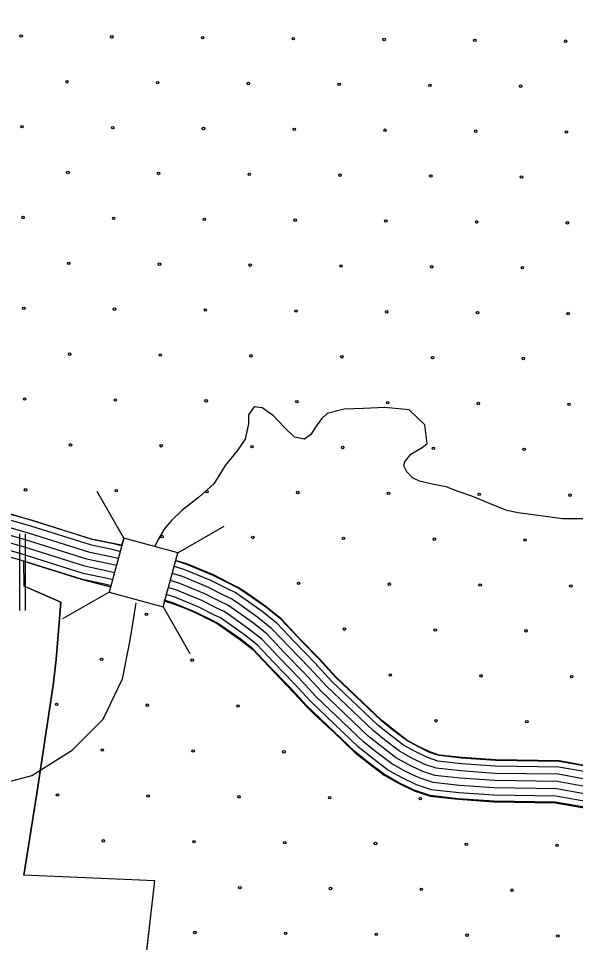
# Model space of a CAD drawing. Extents: x 1788175 to 1969470, y 584502 to 738744.
# Drawn here: x 1878502 to 1880863, y 631044 to 634958 of the extents above; entities that cross this region are included whole.
import ezdxf

# ---------------------------------------------------------------- set-up
doc = ezdxf.new("R2010")
doc.units = 0
for name, color, linetype in [('DESIGN - EROSION CONTROL - Devices', 7, 'Continuous'), ('DESIGN - SCRATCH - User 1', 7, 'Continuous'), ('DESIGN - TRANSPORTATION - Text', 7, 'Continuous'), ('SURVEY - CONTOURS - Index with Text', 7, 'Continuous'), ('SURVEY - DRAINAGE - Bridges', 7, 'Continuous'), ('SURVEY - DRAINAGE - Storm Sewer', 7, 'Continuous'), ('SURVEY - TRANSPORTATION - Roads', 7, 'Continuous')]:
    doc.layers.add(name, color=color, linetype=linetype)

msp = doc.modelspace()

# ---------------------------------------------------------------- linework, layer by layer
at = {"layer": 'DESIGN - EROSION CONTROL - Devices'}
for centre in [(1878513, 634884.4), (1878897.5, 634880.7), (1879282.1, 634877), (1879666.6, 634873.2), (1880051.2, 634869.5), (1880435.8, 634865.8), (1880820.3, 634862), (1878707.1, 634690.3), (1879091.7, 634686.6), (1879476.2, 634682.8), (1879860.8, 634679.1), (1880245.3, 634675.4), (1880629.9, 634671.6), (1878516.7, 634499.9), (1878901.3, 634496.2), (1879285.8, 634492.4), (1879670.4, 634488.7), (1880054.9, 634485), (1880439.5, 634481.2), (1880824, 634477.5), (1878710.9, 634305.8), (1879095.4, 634302), (1879480, 634298.3), (1879864.5, 634294.6), (1880249.1, 634290.8), (1880633.6, 634287.1), (1878520.5, 634115.3), (1878905, 634111.6), (1879289.6, 634107.9), (1879674.1, 634104.1), (1880058.7, 634100.4), (1880443.2, 634096.7), (1880827.8, 634092.9), (1878714.6, 633921.2), (1879099.2, 633917.5), (1879483.7, 633913.7), (1879868.3, 633910), (1880252.8, 633906.3), (1880637.4, 633902.5), (1878524.2, 633730.8), (1878908.7, 633727.1), (1879293.3, 633723.3), (1879677.8, 633719.6), (1880062.4, 633715.9), (1880447, 633712.1), (1880831.5, 633708.4), (1878718.3, 633536.6), (1879102.9, 633532.9), (1879487.4, 633529.2), (1879872, 633525.4), (1880256.5, 633521.7), (1880641.1, 633518), (1878527.9, 633346.2), (1878912.5, 633342.5), (1879297, 633338.8), (1879681.6, 633335), (1880066.1, 633331.3), (1880450.7, 633327.6), (1880835.2, 633323.8), (1878722.1, 633152.1), (1879106.6, 633148.4), (1879491.2, 633144.6), (1879875.7, 633140.9), (1880260.3, 633137.2), (1880644.8, 633133.4), (1878531.7, 632961.7), (1878916.2, 632957.9), (1879300.8, 632954.2), (1879685.3, 632950.5), (1880069.9, 632946.7), (1880454.4, 632943), (1880839, 632939.3), (1879110.4, 632763.8), (1879494.9, 632760.1), (1879879.5, 632756.3), (1880264, 632752.6), (1880648.6, 632748.9), (1879689, 632565.9), (1880073.6, 632562.2), (1880458.2, 632558.5), (1880842.7, 632554.7), (1879044, 632434.2), (1879883.2, 632371.8), (1880267.7, 632368.1), (1880652.3, 632364.3), (1878853.6, 632243.8), (1879238.1, 632240.1), (1880077.3, 632177.6), (1880461.9, 632173.9), (1880846.4, 632170.2), (1878663.2, 632053.4), (1879047.7, 632049.7), (1879432.3, 632045.9), (1880271.5, 631983.5), (1880656, 631979.8), (1878857.3, 631859.3), (1879241.9, 631855.5), (1879626.4, 631851.8), (1878666.9, 631668.8), (1879051.5, 631665.1), (1879436, 631661.4), (1879820.6, 631657.6), (1880205.1, 631653.9), (1878861.1, 631474.7), (1879245.6, 631471), (1879630.2, 631467.2), (1880014.7, 631463.5), (1880399.3, 631459.8), (1880783.8, 631456), (1879439.8, 631276.8), (1879824.3, 631273.1), (1880208.9, 631269.4), (1880593.4, 631265.6), (1879249.4, 631086.4), (1879633.9, 631082.7), (1880018.5, 631078.9), (1880403, 631075.2), (1880787.6, 631071.5)]:
    msp.add_circle(centre, 5.28, dxfattribs=at)
at = {"layer": 'DESIGN - SCRATCH - User 1'}
msp.add_line((1878558.9, 632831.7), (1878369, 632888.3), dxfattribs=at)
for points in [[(1880977.5, 631778.6), (1880793.5, 631811.2), (1880523.2, 631815.4), (1880523.2, 631815.4), (1880378, 631825.6), (1880284.3, 631836.1), (1880244.2, 631849.5), (1880193.5, 631874.1), (1880147, 631900), (1880086.9, 631945.7), (1880040.7, 631982.8), (1879845.8, 632168.6), (1879775, 632245.5), (1879709.5, 632312.7), (1879613.2, 632414), (1879548.5, 632465.5), (1879466.2, 632523.2), (1879431.9, 632546.9), (1879397.5, 632563.7), (1879327, 632599.3), (1879214.8, 632645.8), (1879167.9, 632660.3), (1879176.9, 632695.4), (1878947.6, 632757.6), (1878938.3, 632727), (1878811.7, 632752.4), (1878558.9, 632831.7)], [(1878525.3, 632553.8), (1878525.1, 632658.9), (1878767.5, 632582.9), (1878891.6, 632551.1), (1878885.4, 632528.3), (1879114.7, 632466.1), (1879121.3, 632490.8), (1879145.4, 632483), (1879173.5, 632473.7), (1879207.5, 632460), (1879254, 632440.1), (1879343.4, 632395.4), (1879443.7, 632325.3), (1879494.5, 632284.8), (1879562.5, 632212.8), (1879562.5, 632212.8), (1879691.8, 632078.3), (1879720.9, 632045.8), (1879758.1, 632009.3), (1879788.7, 631980.7), (1879811.3, 631959.5), (1879837.6, 631935.1), (1879925.3, 631851), (1879979.1, 631807.8), (1880051, 631753.2), (1880112.7, 631718.8), (1880178.1, 631687.1), (1880246.4, 631664.3), (1880365.6, 631650.9), (1880515.7, 631640.5), (1880776.8, 631636.4), (1880931.9, 631608.9)], [(1878524, 631329.1), (1878579.9, 631675.6), (1878648.5, 632135), (1878660.8, 632242.6), (1878681.6, 632485.7), (1878525.3, 632553.8)], [(1878973.1, 630378.1), (1879079.6, 631304.8), (1878524, 631329.1)]]:
    msp.add_lwpolyline(points, dxfattribs=at)
at = {"layer": 'DESIGN - TRANSPORTATION - Text'}
for points in [[(1880897.3, 632838.3), (1880807.4, 632838.3), (1880619.5, 632864.4), (1880571.5, 632874.4), (1880497.6, 632904.4), (1880423.6, 632934.5), (1880365.7, 632954.5), (1880313.7, 632974.5), (1880261.7, 632984.5), (1880201.8, 632998.6), (1880171.8, 633012.6), (1880147.8, 633038.6), (1880135.9, 633060.6), (1880137.9, 633078.6), (1880163.9, 633112.6), (1880211.9, 633140.6), (1880233.9, 633158.6), (1880224, 633236.7), (1880158.1, 633300.7), (1880054.1, 633310.8), (1879964.2, 633306.8), (1879882.2, 633302.8), (1879810.2, 633284.8), (1879786.2, 633262.8), (1879760.2, 633226.8), (1879740.2, 633196.8), (1879714.2, 633176.8), (1879672.2, 633184.8), (1879628.3, 633226.8), (1879582.3, 633274.9), (1879534.4, 633308.9), (1879500.4, 633312.9), (1879476.4, 633278.9), (1879476.3, 633240.9), (1879462.3, 633176.8), (1879428.3, 633126.8), (1879378.2, 633064.8), (1879330.2, 632986.7), (1879264.1, 632928.7), (1879194.1, 632874.7), (1879152.1, 632832.7), (1879122.1, 632798.7), (1879094.1, 632750.7), (1879079.3, 632721.9)], [(1876663.1, 632009.6), (1876807.9, 632041.2), (1876883.5, 632085.3), (1876940.2, 632104.2), (1877034.7, 632123.1), (1877173.2, 632110.5), (1877418.9, 632003.3), (1877588.9, 631921.4), (1877777.9, 631839.4), (1877960.6, 631763.8), (1878073.9, 631719.7), (1878168.4, 631700.8), (1878288.1, 631688.2), (1878414, 631713.4), (1878558.9, 631751.2), (1878729, 631858.4), (1878861.2, 631990.7), (1878943.1, 632160.9), (1878974.6, 632324.8), (1878999.8, 632482.4)]]:
    msp.add_lwpolyline(points, dxfattribs=at)
at = {"layer": 'SURVEY - CONTOURS - Index with Text'}
for points in [[(1875379.8, 634981.6), (1875474.6, 634910.8), (1875577.4, 634819.8), (1875795.7, 634640.7), (1876255.2, 634278), (1876846.2, 633781.6), (1877012.5, 633624.8), (1877099.2, 633547.7), (1877192.7, 633467.9), (1877293.4, 633380.8), (1877368.3, 633322.9), (1877472.1, 633252.8), (1877617.3, 633140.6), (1877673.9, 633110.4), (1877715.9, 633085.5), (1877783.3, 633055.4), (1877845.7, 633030.7), (1878065.7, 632963.1), (1878418.7, 632847), (1878552.1, 632809), (1878805.7, 632729.5), (1878899.4, 632709.8), (1878930.5, 632702.5)], [(1875394.6, 635001.4), (1875490.2, 634930), (1875593.5, 634838.6), (1875811.2, 634659.9), (1876270.8, 634297.1), (1876862.6, 633800), (1877029.2, 633643), (1877115.4, 633566.3), (1877208.8, 633486.6), (1877309, 633399.9), (1877382.8, 633343), (1877486.6, 633272.9), (1877630.8, 633161.4), (1877686, 633131.9), (1877727.3, 633107.5), (1877792.9, 633078.2), (1877853.9, 633054.1), (1878073.2, 632986.6), (1878425.9, 632870.6), (1878559.2, 632832.7), (1878812, 632753.4), (1878904.8, 632734), (1878936.2, 632726.5)], [(1875342.7, 634931.9), (1875435.4, 634862.7), (1875537.2, 634772.6), (1875756.8, 634592.4), (1876216, 634229.9), (1876804.9, 633735.2), (1876970.6, 633579.1), (1877058.5, 633501), (1877152.3, 633420.9), (1877254.1, 633332.7), (1877332, 633272.7), (1877435.8, 633202.6), (1877583.5, 633088.4), (1877643.5, 633056.3), (1877687.4, 633030.3), (1877759.3, 632998.2), (1877825.2, 632972.2), (1878046.9, 632904), (1878400.5, 632787.7), (1878534.4, 632749.6), (1878790.1, 632669.4), (1878886, 632649.3), (1878916.3, 632642.2)], [(1875342.7, 634931.9), (1875435.4, 634862.7), (1875537.2, 634772.6), (1875756.8, 634592.4), (1876216, 634229.9), (1876804.9, 633735.2), (1876970.6, 633579.1), (1877058.5, 633501), (1877152.3, 633420.9), (1877254.1, 633332.7), (1877332, 633272.7), (1877435.8, 633202.6), (1877583.5, 633088.4), (1877643.5, 633056.3), (1877687.4, 633030.3), (1877759.3, 632998.2), (1877825.2, 632972.2), (1878046.9, 632904), (1878400.5, 632787.7), (1878534.4, 632749.6), (1878790.1, 632669.4), (1878886, 632649.3), (1878916.3, 632642.2)], [(1875361.3, 634956.8), (1875455, 634886.8), (1875557.3, 634796.2), (1875776.3, 634616.5), (1876235.6, 634253.9), (1876825.6, 633758.4), (1876991.6, 633601.9), (1877078.8, 633524.3), (1877172.5, 633444.4), (1877273.7, 633356.7), (1877350.1, 633297.8), (1877454, 633227.7), (1877600.4, 633114.5), (1877658.7, 633083.4), (1877701.7, 633057.9), (1877771.3, 633026.8), (1877835.5, 633001.5), (1878056.3, 632933.5), (1878409.6, 632817.4), (1878543.2, 632779.3), (1878797.9, 632699.4), (1878892.7, 632679.6), (1878923.4, 632672.3)], [(1875324.2, 634907.1), (1875415.8, 634838.6), (1875517.1, 634749), (1875737.4, 634568.2), (1876196.4, 634205.8), (1876784.3, 633712.1), (1876949.7, 633556.2), (1877038.1, 633477.6), (1877132.1, 633397.3), (1877234.5, 633308.7), (1877313.8, 633247.5), (1877417.6, 633177.4), (1877566.6, 633062.3), (1877628.2, 633029.3), (1877673.1, 633002.7), (1877747.3, 632969.7), (1877814.9, 632942.9), (1878037.5, 632874.5), (1878391.4, 632758.1), (1878525.5, 632719.9), (1878782.2, 632639.4), (1878879.2, 632619.1), (1878909.1, 632612)], [(1875290.2, 634861.7), (1875380, 634794.6), (1875480.3, 634705.8), (1875701.8, 634524), (1876160.6, 634161.9), (1876746.6, 633669.7), (1876911.4, 633514.4), (1877000.8, 633434.8), (1877095.1, 633354.3), (1877198.6, 633264.8), (1877280.6, 633201.5), (1877384.4, 633131.4), (1877535.7, 633014.5), (1877600.4, 632979.9), (1877647, 632952.3), (1877725.3, 632917.4), (1877796.1, 632889.3), (1878020.3, 632820.4), (1878374.8, 632703.8), (1878509.2, 632665.6), (1878767.9, 632584.4), (1878866.9, 632563.7), (1878896.1, 632556.8)], [(1875305.6, 634882.3), (1875396.2, 634814.6), (1875497, 634725.4), (1875718, 634544.1), (1876176.9, 634181.8), (1876763.7, 633688.9), (1876928.8, 633533.3), (1877017.7, 633454.2), (1877111.9, 633373.8), (1877214.8, 633284.7), (1877295.6, 633222.4), (1877399.5, 633152.3), (1877549.7, 633036.2), (1877613, 633002.3), (1877658.9, 632975.1), (1877735.3, 632941.1), (1877804.7, 632913.6), (1878028.1, 632844.9), (1878382.3, 632728.4), (1878516.6, 632690.2), (1878774.4, 632609.3), (1878872.5, 632588.8), (1878902, 632581.8)], [(1880978, 631780.5), (1880793.7, 631813.2), (1880523.3, 631817.5), (1880381.6, 631827.3), (1880284.8, 631838.1), (1880245, 631851.4), (1880194.4, 631875.9), (1880148.1, 631901.7), (1880088.1, 631947.3), (1880042, 631984.3), (1879847.2, 632170), (1879776.4, 632246.9), (1879690.2, 632335.4), (1879614.6, 632415.5), (1879549.7, 632467.1), (1879467.4, 632524.9), (1879432.9, 632548.6), (1879398.4, 632565.5), (1879327.9, 632601.1), (1879215.5, 632647.7), (1879171, 632661.5)], [(1880971.3, 631755.6), (1880791.3, 631787.5), (1880522.2, 631791.8), (1880379.3, 631801.6), (1880279.2, 631812.8), (1880235.3, 631827.5), (1880182.5, 631853.1), (1880134, 631880.1), (1880072.3, 631927), (1880025.1, 631964.9), (1879828.8, 632151.9), (1879757.8, 632229.2), (1879671.7, 632317.6), (1879597.1, 632396.5), (1879534.3, 632446.5), (1879452.7, 632503.8), (1879419.9, 632526.4), (1879387, 632542.5), (1879317.1, 632577.7), (1879206.7, 632623.5), (1879163.4, 632636.9)], [(1880963.2, 631725.5), (1880788.3, 631756.6), (1880520.9, 631760.8), (1880376.5, 631770.8), (1880272.5, 631782.4), (1880223.6, 631798.8), (1880168.2, 631825.6), (1880117, 631854.1), (1880053.2, 631902.6), (1880004.6, 631941.6), (1879806.7, 632130.2), (1879735.3, 632207.9), (1879649.3, 632296.1), (1879576.1, 632373.6), (1879515.7, 632421.6), (1879435, 632478.3), (1879404.2, 632499.5), (1879373.2, 632514.7), (1879304.2, 632549.5), (1879196.2, 632594.3), (1879154.2, 632607.3)], [(1880947.1, 631665.4), (1880782.4, 631694.7), (1880518.2, 631698.8), (1880370.9, 631709), (1880259, 631721.5), (1880200.1, 631741.2), (1880139.6, 631770.5), (1880083, 631802.1), (1880015, 631853.7), (1879963.8, 631894.9), (1879762.5, 632086.7), (1879690.2, 632165.2), (1879604.5, 632253.2), (1879534, 632327.9), (1879478.6, 632372), (1879399.6, 632427.4), (1879372.8, 632445.8), (1879345.6, 632459.2), (1879278.3, 632493.1), (1879175.1, 632535.9), (1879135.8, 632548.1)], [(1880955.1, 631695.5), (1880785.3, 631725.6), (1880519.5, 631729.8), (1880373.7, 631739.9), (1880265.8, 631752), (1880211.8, 631770), (1880153.9, 631798.1), (1880100, 631828.1), (1880034.1, 631878.2), (1879984.2, 631918.2), (1879784.6, 632108.5), (1879712.7, 632186.5), (1879626.9, 632274.6), (1879555.1, 632350.7), (1879497.2, 632396.8), (1879417.3, 632452.9), (1879388.5, 632472.7), (1879359.4, 632486.9), (1879291.3, 632521.3), (1879185.6, 632565.1), (1879145, 632577.7)], [(1880955.1, 631695.5), (1880785.3, 631725.6), (1880519.5, 631729.8), (1880373.7, 631739.9), (1880265.8, 631752), (1880211.8, 631770), (1880153.9, 631798.1), (1880100, 631828.1), (1880034.1, 631878.2), (1879984.2, 631918.2), (1879784.6, 632108.5), (1879712.7, 632186.5), (1879626.9, 632274.6), (1879555.1, 632350.7), (1879497.2, 632396.8), (1879417.3, 632452.9), (1879388.5, 632472.7), (1879359.4, 632486.9), (1879291.3, 632521.3), (1879185.6, 632565.1), (1879145, 632577.7)], [(1880939, 631635.4), (1880779.4, 631663.7), (1880516.9, 631667.8), (1880368.1, 631678.1), (1880252.3, 631691.1), (1880188.4, 631712.5), (1880125.3, 631743), (1880066, 631776.1), (1879995.9, 631829.3), (1879943.3, 631871.5), (1879740.3, 632065), (1879667.7, 632143.9), (1879582.2, 632231.7), (1879513, 632305), (1879460, 632347.1), (1879381.9, 632402), (1879357.2, 632419), (1879331.8, 632431.4), (1879265.4, 632464.9), (1879164.5, 632506.7), (1879126.6, 632518.5)], [(1880932.5, 631611.4), (1880777, 631639), (1880515.9, 631643.1), (1880365.8, 631653.5), (1880247, 631666.8), (1880179, 631689.5), (1880113.9, 631721.1), (1880052.4, 631755.3), (1879980.7, 631809.8), (1879927, 631852.9), (1879722.7, 632047.7), (1879649.8, 632126.9), (1879564.3, 632214.6), (1879496.2, 632286.7), (1879445.2, 632327.3), (1879367.8, 632381.7), (1879344.7, 632397.6), (1879320.8, 632409.3), (1879255.1, 632442.4), (1879156.1, 632483.5), (1879119.3, 632494.9)]]:
    msp.add_lwpolyline(points, dxfattribs=at)
at = {"layer": 'SURVEY - DRAINAGE - Bridges'}
for points in [[(1878543, 632546.6), (1878681.6, 632485.7), (1878660.8, 632242.6), (1878648.5, 632135), (1878579.9, 631675.6), (1878524, 631329.1)], [(1878972.3, 630374.5), (1879079.6, 631304.8), (1878524, 631329.1)]]:
    msp.add_lwpolyline(points, dxfattribs=at)
at = {"layer": 'SURVEY - DRAINAGE - Storm Sewer'}
for p, q in [((1878947.6, 632757.6), (1878834.7, 632954.7)), ((1879176.9, 632695.4), (1879374, 632808.4)), ((1878885.4, 632528.3), (1878688.4, 632415.4)), ((1879114.7, 632466.1), (1879227.6, 632269.1))]:
    msp.add_line(p, q, dxfattribs=at)
msp.add_lwpolyline([(1878885.4, 632528.3), (1879114.7, 632466.1), (1879176.9, 632695.4), (1878947.6, 632757.6)], close=True, dxfattribs=at)
at = {"layer": 'SURVEY - TRANSPORTATION - Roads'}
for points in [[(1878505.6, 632775.4), (1878505.6, 632451)], [(1878530.3, 632775.4), (1878530.3, 632451)]]:
    msp.add_lwpolyline(points, dxfattribs=at)

doc.saveas('drawing.dxf')
